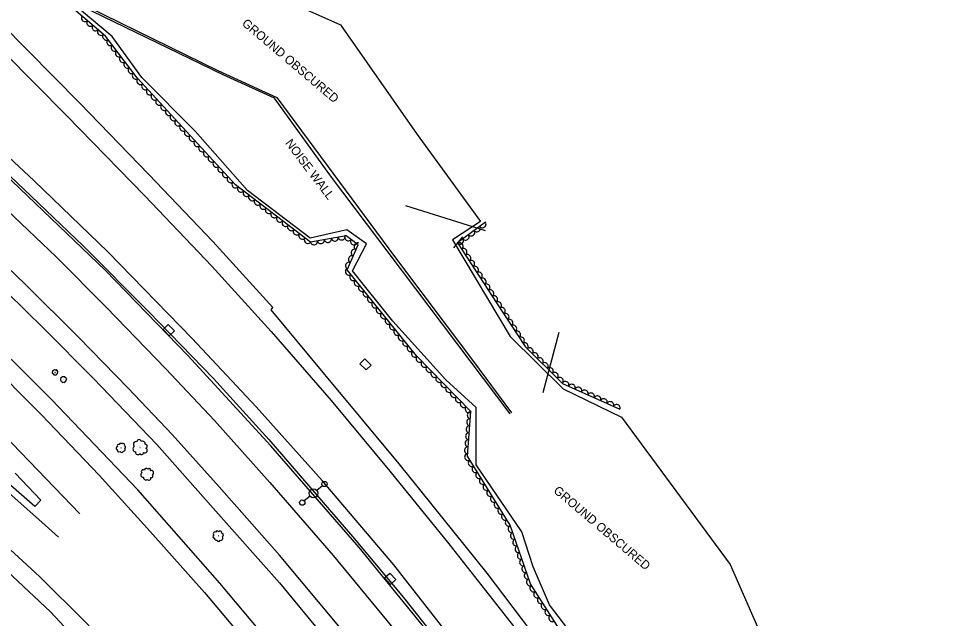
# Model space of a CAD drawing. Extents: x 1722896 to 1754269, y 648279 to 666297.
# Drawn here: x 1731135 to 1731662, y 651841 to 652183 of the extents above; entities that cross this region are included whole.
import ezdxf

# ---------------------------------------------------------------- set-up
doc = ezdxf.new("R2010")
doc.units = 0
for name, color, linetype in [('DESIGN - CENTERLINE - Proposed Text', 7, 'Continuous'), ('DESIGN - SCRATCH - User 1', 7, 'Continuous'), ('SURVEY - CENTERLINE - Preliminary', 7, 'Continuous'), ('SURVEY - CENTERLINE - Preliminary Text', 7, 'Continuous'), ('SURVEY - DRAINAGE - Natural Features', 7, 'Continuous'), ('SURVEY - DTM - Breaklines', 7, 'Continuous'), ('SURVEY - VEGETATION - Features with Text', 7, 'Continuous')]:
    doc.layers.add(name, color=color, linetype=linetype)

msp = doc.modelspace()

# ---------------------------------------------------------------- linework, layer by layer
at = {"layer": 'DESIGN - CENTERLINE - Proposed Text'}
for points in [[(1731401.08, 652061.63), (1731355.82, 652075.96)], [(1731434.06, 651969.57), (1731443.02, 652004.02)]]:
    msp.add_lwpolyline(points, dxfattribs=at)
at = {"layer": 'DESIGN - SCRATCH - User 1'}
for points in [[(1731415.23, 651957.41), (1731346.29, 652048.74), (1731313.4, 652092.23), (1731280.89, 652137.12), (1731251.65, 652150.44), (1731164.59, 652192.63), (1731103.99, 652267.63), (1731032.33, 652354.35), (1730996.84, 652420.09), (1730964.93, 652495.33), (1730920.37, 652592.49), (1730898.63, 652642.39), (1730899.95, 652642.82), (1730933.45, 652566.86), (1730972.81, 652479.59), (1730998.47, 652420.42), (1731033.4, 652355.14), (1731114.02, 652256.72), (1731165.23, 652194.02), (1731248.69, 652153.02), (1731282.24, 652137.66), (1731349.81, 652046.37), (1731393.69, 651987.99), (1731416.02, 651958.14)], [(1731367.58, 651834.36), (1731329.09, 651881.32), (1731278.83, 651939.21), (1731231.6, 651990.67), (1731184.68, 652039.01), (1731109.02, 652111.22)], [(1731110.68, 652111.13), (1731142.33, 652081.33), (1731171.9, 652053.07), (1731209.36, 652015.63), (1731246.09, 651977.64), (1731277.62, 651942.8), (1731325.29, 651887.6), (1731354.37, 651852.91), (1731388.36, 651810.07)]]:
    msp.add_lwpolyline(points, dxfattribs=at)
at = {"layer": 'SURVEY - CENTERLINE - Preliminary'}
for points in [[(1731102.96, 652374.95), (1731200.21, 652232.76), (1731276.73, 652197.79), (1731318.44, 652178.91), (1731362.27, 652116.61), (1731398.23, 652067.01), (1731382.31, 652056.47), (1731415.27, 652001.49), (1731445.46, 651971.67), (1731478.6, 651955.63), (1731540.47, 651871.75), (1731574.93, 651793.39), (1731608.47, 651725.71), (1731610.01, 651722.76)], [(1731460.96, 651818.09), (1731437.61, 651848.8), (1731428.2, 651870.41), (1731421.86, 651890.21), (1731395.85, 651928.49), (1731395.84, 651961), (1731378.55, 651976.8), (1731348.31, 652010.33), (1731325.32, 652038.93), (1731333.27, 652054.19), (1731322.08, 652062.22), (1731301.13, 652057.43), (1731265.48, 652084.73), (1731235.79, 652118.43), (1731205.29, 652148.9), (1731188.47, 652172.25), (1731162.67, 652194.07)]]:
    msp.add_lwpolyline(points, dxfattribs=at)
at = {"layer": 'SURVEY - CENTERLINE - Preliminary Text'}
for points in [[(1731587.85, 651543.74), (1731554.53, 651591.86), (1731508.87, 651657.72), (1731461.56, 651723.65), (1731417.76, 651782.51), (1731384.14, 651826.41), (1731348.87, 651871.42), (1731308.12, 651919.53), (1731270.43, 651961.54), (1731234, 652000.43), (1731186, 652049.7), (1731143.95, 652090.19), (1731103.6, 652127.66), (1731054.73, 652170.64), (1731011.42, 652206.67), (1730969.33, 652239.94), (1730928.63, 652270.96), (1730885.78, 652301.63), (1730842.52, 652331.41), (1730780.08, 652372.14), (1730718.85, 652409.31), (1730662.64, 652441.18), (1730630.33, 652458.88)], [(1731592.81, 651391.29), (1731549.63, 651454.37), (1731491.17, 651538.79), (1731427.8, 651629.07), (1731385.16, 651689.48), (1731337.8, 651753.25), (1731295.32, 651806.88), (1731249.74, 651861.11), (1731202.94, 651914.16), (1731153.79, 651965.7), (1731107.83, 652011.26), (1731054.55, 652061.78), (1730996.82, 652113.2), (1730942.67, 652157.27), (1730887.56, 652199.54), (1730832.47, 652239.78), (1730770.05, 652283.03), (1730709.42, 652320.26), (1730647.01, 652356.15), (1730588.92, 652388.28)], [(1731169.89, 651900.57), (1731126.68, 651945.57), (1731089.59, 651982.44), (1731048.92, 652020.75), (1731019.02, 652048.36), (1730975.53, 652086.6), (1730941.8, 652114.49), (1730903.33, 652145.06), (1730872.41, 652168.42), (1730830.97, 652198.87), (1730790.26, 652228.03), (1730749.23, 652255.82), (1730700.41, 652286.7), (1730659.83, 652310.82), (1730617.52, 652334.45), (1730572.62, 652358.65)], [(1731109.02, 652181.07), (1731162.34, 652127.31), (1731207.07, 652081.67), (1731245.16, 652041.59), (1731279.03, 652004.32), (1731313.1, 651965.07), (1731346.7, 651924.83), (1731380.32, 651883.52), (1731424.17, 651827.61), (1731458.48, 651781.34), (1731503.31, 651717.07), (1731544.01, 651656.93), (1731584.7, 651592.09), (1731617.06, 651540.17), (1731656.79, 651476.05)], [(1731661.53, 651480.68), (1731623.35, 651542.36), (1731586.05, 651602.69), (1731540.26, 651674.67), (1731501.32, 651732.38), (1731455.47, 651796.3), (1731402.04, 651866.83), (1731351.85, 651928.95), (1731309.51, 651979.86), (1731278.91, 652016.72), (1731280, 652018), (1731245.83, 652055.53), (1731209.29, 652093.81), (1731169.96, 652134.42), (1731125.44, 652179.48)], [(1731124.58, 652077.28), (1731156.41, 652046.95), (1731184.99, 652018.16), (1731218.95, 651983.19), (1731246.76, 651953.76), (1731278.33, 651918.39), (1731314.4, 651876.81), (1731348.26, 651835.72), (1731380.95, 651794.4), (1731417.94, 651744.1), (1731450.53, 651699.67), (1731481.97, 651656.08), (1731517.05, 651606.26), (1731550.1, 651558.74), (1731569.36, 651530.69)], [(1731616.26, 651421.62), (1731582.91, 651469.74), (1731544.55, 651525.26), (1731504.08, 651583.58), (1731465.63, 651638.51), (1731425.7, 651694.45), (1731391.97, 651740.68), (1731357.02, 651786.85), (1731317.65, 651836.66), (1731283.77, 651876.93), (1731249.46, 651915.96), (1731222.54, 651945.76), (1731197.48, 651972.17), (1731169.27, 652001.13), (1731138.77, 652031.35), (1731108.47, 652060.26)], [(1731118.03, 652036.86), (1731149.54, 652006.15), (1731177.73, 651977.55), (1731213.77, 651940.06), (1731246.05, 651903.81), (1731283.79, 651861.3), (1731321.25, 651815.85), (1731353.39, 651774.59), (1731381.94, 651736.83), (1731409.76, 651698.62), (1731441.81, 651654.07), (1731480.48, 651599.5), (1731509.62, 651557.37), (1731544.16, 651507.36), (1731582.54, 651451.81), (1731609.29, 651412.47)], [(1731115.69, 651989.43), (1731148.06, 651956.9), (1731181.04, 651922.54), (1731209.97, 651890.56), (1731240.98, 651855.7), (1731270.11, 651821.27), (1731301.8, 651782.75), (1731327.55, 651749.5), (1731366.37, 651697.8), (1731400.59, 651650), (1731429.8, 651608.57), (1731465.1, 651557.76), (1731507.25, 651496.97), (1731550.74, 651434.21), (1731586.88, 651382.19)], [(1731133.2, 651923.63), (1731147.68, 651908.32), (1731144.3, 651904.75), (1731126.03, 651920.72)], [(1731124.36, 651916.87), (1731148.3, 651895.75), (1731157.82, 651887.23)], [(1731558.13, 651341.59), (1731514.92, 651400.01), (1731464.1, 651470.16), (1731410.85, 651543.88), (1731363.06, 651609.61), (1731318.43, 651669.53), (1731283.93, 651713.33), (1731241.74, 651764.26), (1731203.14, 651807.18), (1731173.35, 651838.62), (1731147.09, 651864.95), (1731118.29, 651891.06)], [(1731122.06, 651873.8), (1731153.18, 651844.67)], [(1731153.18, 651844.67), (1731163.69, 651833.49), (1731190.66, 651805.52), (1731222.19, 651771.09), (1731247.71, 651740.79), (1731267.38, 651716.8), (1731293.05, 651685.02), (1731315.92, 651655.29), (1731348.4, 651611.98), (1731387.42, 651558.94), (1731419.48, 651513.93), (1731451.49, 651470.32), (1731492.67, 651412.69), (1731536.14, 651352.96), (1731550.85, 651332.66)]]:
    msp.add_lwpolyline(points, dxfattribs=at)
at = {"layer": 'SURVEY - DRAINAGE - Natural Features'}
for p, q in [((1731220.65, 652005.1), (1731220.65, 652005.1)), ((1731332.73, 651985.64), (1731332.73, 651985.64)), ((1731346.79, 651863.58), (1731346.79, 651863.58))]:
    msp.add_line(p, q, dxfattribs=at)
for points in [[(1731217.48, 652005.51), (1731220.36, 652008.29), (1731223.83, 652004.69), (1731220.95, 652001.91), (1731217.48, 652005.51)], [(1731329.55, 651985.99), (1731332.37, 651988.82), (1731335.91, 651985.29), (1731333.09, 651982.46), (1731329.55, 651985.99)], [(1731343.63, 651864.08), (1731346.59, 651866.78), (1731349.96, 651863.08), (1731347, 651860.39), (1731343.63, 651864.08)]]:
    msp.add_lwpolyline(points, dxfattribs=at)
at = {"layer": 'SURVEY - DTM - Breaklines'}
for p, q in [((1731308.24, 651916.57), (1731304.98, 651913.85)), ((1731301.14, 651910.64), (1731297.88, 651907.92))]:
    msp.add_line(p, q, dxfattribs=at)
for centre, radius in [((1731309.39, 651917.53), 1.5), ((1731303.06, 651912.24), 2.5), ((1731296.73, 651906.95), 1.5)]:
    msp.add_circle(centre, radius, dxfattribs=at)
at = {"layer": 'SURVEY - VEGETATION - Features with Text'}
for points in [[(1731451.38, 651821.97), (1731426.73, 651860.62), (1731415.12, 651894.13), (1731390.8, 651933.41), (1731392.8, 651958.84), (1731361.78, 651990.59), (1731322.29, 652039.54), (1731328.5, 652053.79), (1731321.75, 652058.8), (1731301.33, 652055.24), (1731258.76, 652087.89), (1731202.66, 652148.79), (1731184.64, 652172.58), (1731157.42, 652195.95)], [(1731401.09, 652066.57), (1731385.23, 652054.92), (1731407.42, 652020.7), (1731423.65, 651995.76), (1731444.94, 651974.83), (1731477.69, 651960.07)], [(1731388.07, 652058.21), (1731382.84, 652052.05)]]:
    msp.add_lwpolyline(points, dxfattribs=at)
for centre, radius in [((1731155.85, 651981.1), 0.0187), ((1731160.66, 651977.01), 0.0207), ((1731193.45, 651938.09), 0.0315), ((1731204.23, 651938.29), 0.0501), ((1731208.33, 651923.11), 0.0418), ((1731248.89, 651887.97), 0.0357)]:
    msp.add_circle(centre, radius, dxfattribs=at)
for centre, radius, start, end in [((1731154.82, 651980.93), 0.607, 122.5475, 278.386), ((1731154.8, 651981.77), 0.448, 52.8004, 227.8007), ((1731155.52, 651980.24), 0.611, 171.6517, 309.1759), ((1731155.64, 651982.02), 0.577, 42.6415, 169.4872), ((1731156.3, 651980.13), 0.537, 222.5989, 19.3879), ((1731156.39, 651982.18), 0.407, 327.3545, 144.6736), ((1731156.99, 651981.48), 0.535, 284.7358, 118.1555), ((1731156.96, 651980.64), 0.368, 244.7151, 63.4607), ((1731159.5, 651977.75), 0.495, 52.794, 227.7943), ((1731160.43, 651978.03), 0.639, 42.6351, 169.4807), ((1731161.27, 651978.2), 0.451, 327.348, 144.6672), ((1731159.53, 651976.82), 0.672, 122.5411, 278.3796), ((1731160.3, 651976.06), 0.676, 171.6453, 309.1695), ((1731161.16, 651975.94), 0.593, 222.5925, 19.3814), ((1731161.93, 651977.44), 0.592, 284.7294, 118.149), ((1731161.89, 651976.5), 0.407, 244.7087, 63.4543), ((1731202.08, 651940.06), 1.63, 73.3147, 229.1532), ((1731203.75, 651941.59), 1.2, 3.5676, 178.5679), ((1731205.72, 651940.33), 1.55, 353.4087, 120.2544), ((1731191.35, 651938.01), 0.754, 87.6632, 262.6634), ((1731192.2, 651936.87), 1.02, 157.4103, 313.2488), ((1731192.27, 651939.16), 0.972, 77.5043, 204.3499), ((1731193.17, 651940.11), 0.686, 2.2172, 179.5364), ((1731193.82, 651936.58), 1.03, 206.5144, 344.0387), ((1731194.66, 651939.73), 0.902, 319.5985, 153.0182), ((1731195.01, 651937.18), 0.904, 257.4617, 54.2506), ((1731195.43, 651938.53), 0.62, 279.5779, 98.3235), ((1731201.9, 651937.45), 1.64, 122.4189, 259.9431), ((1731207, 651936.65), 1.43, 235.503, 68.9227), ((1731207.36, 651939.07), 1.09, 278.1216, 95.4408), ((1731203.04, 651935.68), 1.44, 173.3661, 330.155), ((1731205.23, 651935.23), 0.986, 195.4823, 14.2279), ((1731206, 651924.63), 0.999, 52.3147, 227.315), ((1731207.88, 651925.18), 1.29, 42.1558, 169.0015), ((1731209.57, 651925.51), 0.909, 326.8688, 144.1879), ((1731206.04, 651922.75), 1.36, 122.0618, 277.9003), ((1731207.58, 651921.2), 1.36, 171.166, 308.6903), ((1731209.32, 651920.94), 1.2, 222.1133, 18.9022), ((1731210.88, 651923.95), 1.19, 284.2501, 117.6698), ((1731210.8, 651922.06), 0.822, 244.2294, 62.9751), ((1731246.99, 651889.25), 1.02, 52.0341, 245.4538), ((1731248.31, 651890.19), 0.702, 12.0135, 190.7591), ((1731249.85, 651889.78), 1.02, 349.8973, 146.6862), ((1731250.59, 651888.46), 1.17, 298.95, 76.4743), ((1731246.63, 651887.55), 0.777, 94.6528, 271.972), ((1731247.74, 651886.58), 1.1, 169.9399, 296.7855), ((1731249.09, 651885.6), 0.854, 180.0988, 355.0991), ((1731250.34, 651886.62), 1.16, 249.8459, 45.6844)]:
    msp.add_arc(centre, radius, start, end, dxfattribs=at)
for centre, major_axis in [((1731172.81, 652182.73), (-1.52, 1.3)), ((1731175.85, 652180.13), (-1.52, 1.3)), ((1731178.88, 652177.52), (-1.52, 1.3)), ((1731181.92, 652174.91), (-1.52, 1.3)), ((1731184.89, 652172.25), (-1.21, 1.59)), ((1731187.3, 652169.06), (-1.21, 1.59)), ((1731189.72, 652165.87), (-1.21, 1.59)), ((1731192.13, 652162.68), (-1.21, 1.59)), ((1731194.55, 652159.49), (-1.21, 1.59)), ((1731196.96, 652156.31), (-1.21, 1.59)), ((1731199.38, 652153.12), (-1.21, 1.59)), ((1731201.8, 652149.93), (-1.21, 1.59)), ((1731204.4, 652146.9), (-1.36, 1.47)), ((1731207.11, 652143.96), (-1.36, 1.47)), ((1731209.82, 652141.01), (-1.36, 1.47)), ((1731212.53, 652138.07), (-1.36, 1.47)), ((1731215.24, 652135.13), (-1.36, 1.47)), ((1731217.95, 652132.19), (-1.36, 1.47)), ((1731220.66, 652129.25), (-1.36, 1.47)), ((1731223.37, 652126.3), (-1.36, 1.47)), ((1731226.08, 652123.36), (-1.36, 1.47)), ((1731228.79, 652120.42), (-1.36, 1.47)), ((1731231.5, 652117.48), (-1.36, 1.47)), ((1731234.21, 652114.54), (-1.36, 1.47)), ((1731236.92, 652111.59), (-1.36, 1.47)), ((1731239.63, 652108.65), (-1.36, 1.47)), ((1731242.34, 652105.71), (-1.36, 1.47)), ((1731245.05, 652102.77), (-1.36, 1.47)), ((1731247.76, 652099.83), (-1.36, 1.47)), ((1731250.47, 652096.88), (-1.36, 1.47)), ((1731253.18, 652093.94), (-1.36, 1.47)), ((1731255.89, 652091), (-1.36, 1.47)), ((1731258.6, 652088.06), (-1.36, 1.47)), ((1731261.75, 652085.6), (-1.59, 1.22)), ((1731264.92, 652083.16), (-1.59, 1.22)), ((1731268.1, 652080.73), (-1.59, 1.22)), ((1731271.27, 652078.29), (-1.59, 1.22)), ((1731274.45, 652075.86), (-1.59, 1.22)), ((1731277.62, 652073.43), (-1.59, 1.22)), ((1731280.8, 652070.99), (-1.59, 1.22)), ((1731283.97, 652068.56), (-1.59, 1.22)), ((1731287.14, 652066.12), (-1.59, 1.22)), ((1731290.32, 652063.69), (-1.59, 1.22)), ((1731293.49, 652061.26), (-1.59, 1.22)), ((1731396.25, 652063.01), (-1.61, -1.18)), ((1731399.48, 652065.38), (-1.61, -1.18)), ((1731296.67, 652058.82), (-1.59, 1.22)), ((1731299.84, 652056.39), (-1.59, 1.22)), ((1731311.3, 652056.98), (-1.97, -0.34)), ((1731315.24, 652057.67), (-1.97, -0.34)), ((1731319.18, 652058.35), (-1.97, -0.34)), ((1731322.87, 652057.97), (-1.61, 1.19)), ((1731389.81, 652058.28), (-1.61, -1.18)), ((1731393.03, 652060.65), (-1.61, -1.18)), ((1731303.42, 652055.61), (-1.97, -0.34)), ((1731307.36, 652056.29), (-1.97, -0.34)), ((1731326.08, 652055.59), (-1.61, 1.19)), ((1731328.11, 652052.89), (0.8, 1.83)), ((1731386.58, 652055.91), (-1.61, -1.18)), ((1731386.49, 652052.97), (1.09, -1.68)), ((1731388.67, 652049.62), (1.09, -1.68)), ((1731324.91, 652045.55), (0.8, 1.83)), ((1731326.51, 652049.22), (0.8, 1.83)), ((1731390.84, 652046.26), (1.09, -1.68)), ((1731323.31, 652041.89), (0.8, 1.83)), ((1731393.02, 652042.91), (1.09, -1.68)), ((1731395.2, 652039.55), (1.09, -1.68)), ((1731323.19, 652038.42), (-1.26, 1.56)), ((1731325.7, 652035.3), (-1.26, 1.56)), ((1731397.37, 652036.19), (1.09, -1.68)), ((1731328.22, 652032.19), (-1.26, 1.56)), ((1731399.55, 652032.84), (1.09, -1.68)), ((1731401.73, 652029.48), (1.09, -1.68)), ((1731330.73, 652029.08), (-1.26, 1.56)), ((1731333.24, 652025.97), (-1.26, 1.56)), ((1731403.9, 652026.13), (1.09, -1.68)), ((1731335.75, 652022.85), (-1.26, 1.56)), ((1731338.26, 652019.74), (-1.26, 1.56)), ((1731406.08, 652022.77), (1.09, -1.68)), ((1731408.26, 652019.42), (1.09, -1.68)), ((1731340.77, 652016.63), (-1.26, 1.56)), ((1731343.29, 652013.51), (-1.26, 1.56)), ((1731410.44, 652016.06), (1.09, -1.68)), ((1731345.8, 652010.4), (-1.26, 1.56)), ((1731412.62, 652012.71), (1.09, -1.68)), ((1731414.8, 652009.36), (1.09, -1.68)), ((1731348.31, 652007.29), (-1.26, 1.56)), ((1731350.82, 652004.17), (-1.26, 1.56)), ((1731416.99, 652006), (1.09, -1.68)), ((1731419.17, 652002.65), (1.09, -1.68)), ((1731353.33, 652001.06), (-1.26, 1.56)), ((1731355.84, 651997.95), (-1.26, 1.56)), ((1731421.35, 651999.3), (1.09, -1.68)), ((1731358.35, 651994.83), (-1.26, 1.56)), ((1731423.53, 651995.95), (1.09, -1.68)), ((1731426.35, 651993.11), (1.43, -1.4)), ((1731360.87, 651991.72), (-1.26, 1.56)), ((1731363.56, 651988.77), (-1.4, 1.43)), ((1731429.2, 651990.31), (1.43, -1.4)), ((1731432.05, 651987.5), (1.43, -1.4)), ((1731366.35, 651985.91), (-1.4, 1.43)), ((1731369.15, 651983.05), (-1.4, 1.43)), ((1731434.9, 651984.7), (1.43, -1.4)), ((1731437.76, 651981.9), (1.43, -1.4)), ((1731371.94, 651980.18), (-1.4, 1.43)), ((1731374.74, 651977.32), (-1.4, 1.43)), ((1731440.61, 651979.09), (1.43, -1.4)), ((1731443.46, 651976.29), (1.43, -1.4)), ((1731377.54, 651974.46), (-1.4, 1.43)), ((1731380.33, 651971.6), (-1.4, 1.43)), ((1731446.7, 651974.04), (1.82, -0.82)), ((1731450.34, 651972.4), (1.82, -0.82)), ((1731453.99, 651970.75), (1.82, -0.82)), ((1731383.13, 651968.74), (-1.4, 1.43)), ((1731457.64, 651969.11), (1.82, -0.82)), ((1731461.28, 651967.47), (1.82, -0.82)), ((1731464.93, 651965.82), (1.82, -0.82)), ((1731385.92, 651965.88), (-1.4, 1.43)), ((1731388.72, 651963.02), (-1.4, 1.43)), ((1731468.58, 651964.18), (1.82, -0.82)), ((1731472.22, 651962.54), (1.82, -0.82)), ((1731475.87, 651960.89), (1.82, -0.82)), ((1731391.51, 651960.16), (-1.4, 1.43)), ((1731392.63, 651956.69), (0.16, 1.99)), ((1731392.31, 651952.7), (0.16, 1.99)), ((1731391.69, 651944.72), (0.16, 1.99)), ((1731392, 651948.71), (0.16, 1.99)), ((1731391.38, 651940.74), (0.16, 1.99)), ((1731391.06, 651936.75), (0.16, 1.99)), ((1731391.15, 651932.86), (-1.05, 1.7)), ((1731393.25, 651929.45), (-1.05, 1.7)), ((1731395.36, 651926.05), (-1.05, 1.7)), ((1731397.46, 651922.65), (-1.05, 1.7)), ((1731399.57, 651919.25), (-1.05, 1.7)), ((1731401.67, 651915.85), (-1.05, 1.7)), ((1731403.78, 651912.45), (-1.05, 1.7)), ((1731405.88, 651909.05), (-1.05, 1.7)), ((1731407.99, 651905.65), (-1.05, 1.7)), ((1731410.09, 651902.24), (-1.05, 1.7)), ((1731412.2, 651898.84), (-1.05, 1.7)), ((1731414.3, 651895.44), (-1.05, 1.7)), ((1731415.92, 651891.81), (-0.65, 1.89)), ((1731417.23, 651888.03), (-0.65, 1.89)), ((1731418.54, 651884.25), (-0.65, 1.89)), ((1731419.85, 651880.47), (-0.65, 1.89)), ((1731421.16, 651876.69), (-0.65, 1.89)), ((1731422.47, 651872.91), (-0.65, 1.89)), ((1731423.78, 651869.13), (-0.65, 1.89)), ((1731425.09, 651865.35), (-0.65, 1.89)), ((1731426.4, 651861.57), (-0.65, 1.89)), ((1731428.34, 651858.1), (-1.08, 1.69)), ((1731430.49, 651854.73), (-1.08, 1.69)), ((1731432.64, 651851.35), (-1.08, 1.69)), ((1731434.79, 651847.98), (-1.08, 1.69)), ((1731436.94, 651844.61), (-1.08, 1.69)), ((1731439.09, 651841.23), (-1.08, 1.69))]:
    msp.add_ellipse(centre, major_axis=major_axis, ratio=0.940188, start_param=0, end_param=3.141593, dxfattribs=at)

# ---------------------------------------------------------------- texts
at = {"layer": 'DESIGN - SCRATCH - User 1'}
msp.add_text('NOISE WALL', height=5, rotation=307.1246, dxfattribs=at).set_placement((1731286.75, 652111.59))
at = {"layer": 'SURVEY - CENTERLINE - Preliminary'}
for rotation, p in [(319.6834, (1731261.94, 652179.09)), (319.6792, (1731439.47, 651913.07))]:
    msp.add_text('GROUND OBSCURED', height=5, rotation=rotation, dxfattribs=at).set_placement(p)

doc.saveas('drawing.dxf')
